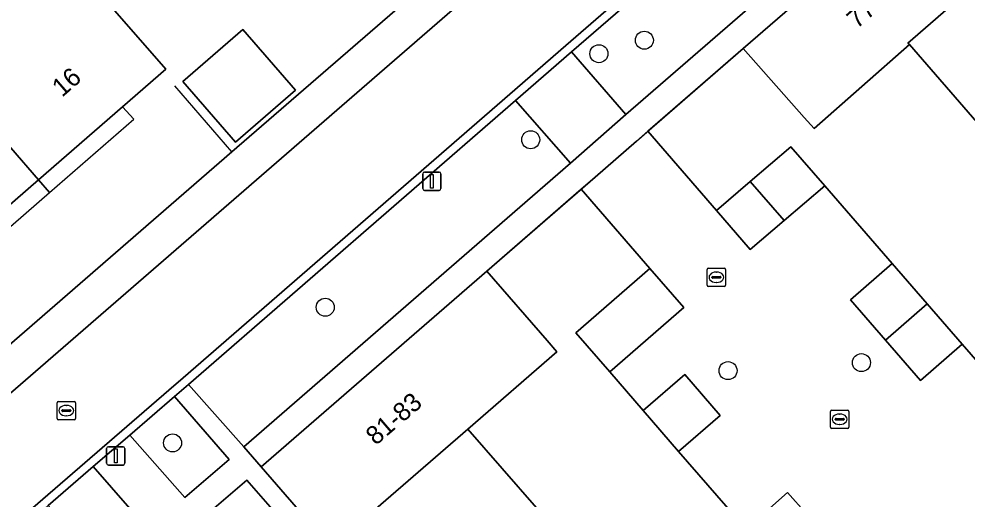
# Model space of a CAD drawing. Extents: x 155887 to 156869, y 383880 to 384678.
# Drawn here: x 156506.1 to 156557.5, y 384385.2 to 384411.3 of the extents above; entities that cross this region are included whole.
import ezdxf

# ---------------------------------------------------------------- set-up
doc = ezdxf.new("R2010")
doc.units = 0
for name, color, linetype in [('IMGEO_Boom', 7, 'Continuous'), ('IMGEO_Erf', 7, 'Continuous'), ('IMGEO_Groenvoorziening', 7, 'Continuous'), ('IMGEO_Kolk', 7, 'Continuous'), ('IMGEO_Lichtmast', 7, 'Continuous'), ('IMGEO_Muur', 7, 'Continuous'), ('IMGEO_Pand', 7, 'Continuous'), ('IMGEO_Pand_nummerreeks', 7, 'Continuous'), ('IMGEO_Pand_overbouw', 7, 'Continuous'), ('IMGEO_Parkeervlak_open', 7, 'Continuous'), ('IMGEO_Rijbaan_lokaal_gesloten', 7, 'Continuous'), ('IMGEO_Rijbaan_lokaal_open', 7, 'Continuous'), ('IMGEO_Rioolput', 7, 'Continuous'), ('IMGEO_Voetpad_open', 7, 'Continuous')]:
    doc.layers.add(name, color=color, linetype=linetype)

msp = doc.modelspace()

# ---------------------------------------------------------------- linework, layer by layer
at = {"layer": 'IMGEO_Boom'}
for centre in [(156540.017, 384410.154), (156537.55, 384409.421), (156533.847, 384404.747), (156522.697, 384395.648), (156551.801, 384392.637), (156544.559, 384392.202), (156514.405, 384388.275)]:
    msp.add_circle(centre, 0.489, dxfattribs=at)
at = {"layer": 'IMGEO_Erf'}
for points in [[(156508.001, 384415.52), (156514.033, 384408.573), (156511.693, 384406.541), (156507.129, 384402.575), (156502.457, 384398.517), (156500.338, 384396.676), (156500, 384396.383), (156498.114, 384394.745), (156493.543, 384390.774), (156488.871, 384386.715), (156486.76, 384384.882), (156484.529, 384382.944), (156479.959, 384378.974), (156475.296, 384374.923), (156473.168, 384373.074), (156470.934, 384371.134), (156466.373, 384367.172), (156461.701, 384363.114), (156459.376, 384361.094), (156463.122, 384356.762), (156517.626, 384404.097), (156533.705, 384418.024)], [(156558.062, 384405.7), (156554.403, 384409.912), (156549.227, 384405.354), (156548.697, 384405.953), (156545.38, 384409.694), (156540.202, 384405.203), (156543.931, 384400.903), (156545.769, 384402.476), (156547.975, 384404.364), (156549.81, 384402.249), (156553.47, 384398.021), (156555.376, 384395.824), (156557.272, 384393.64), (156560.807, 384389.561)], [(156545.535, 384383.596), (156541.87, 384387.81), (156539.944, 384390.039), (156538.137, 384392.139), (156536.294, 384394.26), (156540.322, 384397.759), (156536.591, 384402.061), (156531.464, 384397.614), (156534.74, 384393.837), (156535.275, 384393.218), (156530.441, 384389.027), (156534.159, 384384.749)]]:
    msp.add_lwpolyline(points, dxfattribs=at)
msp.add_lwpolyline([(156518.22, 384410.734), (156521.081, 384407.439), (156517.824, 384404.61), (156514.962, 384407.905)], close=True, dxfattribs=at)
at = {"layer": 'IMGEO_Groenvoorziening'}
for points in [[(156514.508, 384390.797), (156512.085, 384388.704), (156515.069, 384385.306), (156517.473, 384387.38)], [(156510.096, 384386.986), (156507.659, 384384.879), (156510.66, 384381.47), (156513.074, 384383.572)], [(156518.432, 384386.254), (156516.034, 384384.18), (156520.076, 384379.504), (156522.493, 384381.612)]]:
    msp.add_lwpolyline(points, close=True, dxfattribs=at)
at = {"layer": 'IMGEO_Kolk'}
for p, q in [((156543.428, 384396.848), (156543.428, 384397.7)), ((156543.503, 384397.774), (156544.355, 384397.774)), ((156543.916, 384397.554), (156543.941, 384397.554)), ((156544.429, 384397.7), (156544.429, 384396.848)), ((156543.687, 384397.268), (156543.687, 384397.28)), ((156544.125, 384397.231), (156543.727, 384397.231)), ((156543.73, 384397.317), (156544.128, 384397.317)), ((156543.939, 384396.994), (156543.914, 384396.994)), ((156544.171, 384397.28), (156544.171, 384397.268)), ((156544.355, 384396.774), (156543.503, 384396.774)), ((156550.121, 384389.136), (156550.121, 384389.988)), ((156550.196, 384390.062), (156551.048, 384390.062)), ((156550.609, 384389.842), (156550.634, 384389.842)), ((156551.122, 384389.988), (156551.122, 384389.136)), ((156550.38, 384389.556), (156550.38, 384389.568)), ((156550.818, 384389.519), (156550.42, 384389.519)), ((156550.423, 384389.605), (156550.821, 384389.605)), ((156550.632, 384389.282), (156550.607, 384389.282)), ((156550.864, 384389.568), (156550.864, 384389.556)), ((156551.048, 384389.062), (156550.196, 384389.062))]:
    msp.add_line(p, q, dxfattribs=at)
for points in [[(156543.428, 384396.848), (156543.428, 384397.7)], [(156543.503, 384397.774), (156544.355, 384397.774)], [(156544.429, 384397.7), (156544.429, 384396.848)], [(156544.355, 384396.774), (156543.503, 384396.774)], [(156550.121, 384389.136), (156550.121, 384389.988)], [(156550.196, 384390.062), (156551.048, 384390.062)], [(156551.122, 384389.988), (156551.122, 384389.136)], [(156551.048, 384389.062), (156550.196, 384389.062)]]:
    msp.add_lwpolyline(points, dxfattribs=at)
for centre, radius, start, end in [((156543.505, 384397.698), 0.0765, 91.552, 178.448), ((156543.505, 384397.698), 0.0765, 91.552, 178.448), ((156544.353, 384397.698), 0.0765, 1.552, 88.448), ((156544.353, 384397.698), 0.0765, 1.552, 88.448), ((156543.727, 384397.277), 0.0403, 85.8775, 175.7526), ((156543.724, 384397.267), 0.0366, 178.938, 274.7102), ((156544.128, 384397.274), 0.043, 264.8664, 352.4533), ((156544.132, 384397.279), 0.0386, 1.7309, 96.639), ((156543.505, 384396.85), 0.0765, 181.552, 268.448), ((156543.505, 384396.85), 0.0765, 181.552, 268.448), ((156544.353, 384396.85), 0.0765, 271.552, 358.448), ((156544.353, 384396.85), 0.0765, 271.552, 358.448), ((156550.198, 384389.986), 0.0765, 91.552, 178.448), ((156550.198, 384389.986), 0.0765, 91.552, 178.448), ((156551.046, 384389.986), 0.0765, 1.552, 88.448), ((156551.046, 384389.986), 0.0765, 1.552, 88.448), ((156550.42, 384389.565), 0.0403, 85.8775, 175.7526), ((156550.417, 384389.555), 0.0366, 178.938, 274.7102), ((156550.821, 384389.562), 0.043, 264.8664, 352.4533), ((156550.825, 384389.567), 0.0386, 1.7309, 96.639), ((156550.198, 384389.138), 0.0765, 181.552, 268.448), ((156550.198, 384389.138), 0.0765, 181.552, 268.448), ((156551.046, 384389.138), 0.0765, 271.552, 358.448), ((156551.046, 384389.138), 0.0765, 271.552, 358.448)]:
    msp.add_arc(centre, radius, start, end, dxfattribs=at)
for centre, major_axis, ratio, start_param, end_param in [((156543.915, 384397.274), (-0.387, 0.002), 0.722429, 4.712389, 7.853982), ((156543.94, 384397.274), (-0.39, 0.002), 0.717154, 1.570796, 4.712389), ((156550.608, 384389.562), (-0.387, 0.002), 0.722429, 4.712389, 7.853982), ((156550.633, 384389.562), (-0.39, 0.002), 0.717154, 1.570796, 4.712389)]:
    msp.add_ellipse(centre, major_axis=major_axis, ratio=ratio, start_param=start_param, end_param=end_param, dxfattribs=at)
at = {"layer": 'IMGEO_Lichtmast'}
for p, q in [((156527.987, 384402.089), (156527.987, 384402.889)), ((156527.987, 384402.889), (156527.987, 384402.089)), ((156528.087, 384402.989), (156528.877, 384402.989)), ((156528.877, 384402.989), (156528.087, 384402.989)), ((156528.977, 384402.889), (156528.977, 384402.089)), ((156528.977, 384402.089), (156528.977, 384402.889)), ((156528.877, 384401.989), (156528.087, 384401.989)), ((156528.087, 384401.989), (156528.877, 384401.989)), ((156510.827, 384387.171), (156510.827, 384387.971)), ((156510.827, 384387.971), (156510.827, 384387.171)), ((156510.927, 384388.071), (156511.717, 384388.071)), ((156511.717, 384388.071), (156510.927, 384388.071)), ((156511.817, 384387.971), (156511.817, 384387.171)), ((156511.817, 384387.171), (156511.817, 384387.971)), ((156511.717, 384387.071), (156510.927, 384387.071)), ((156510.927, 384387.071), (156511.717, 384387.071))]:
    msp.add_line(p, q, dxfattribs=at)
for points in [[(156528.407, 384402.864), (156528.557, 384402.864), (156528.557, 384402.114), (156528.407, 384402.114), (156528.407, 384402.864)], [(156511.247, 384387.946), (156511.397, 384387.946), (156511.397, 384387.196), (156511.247, 384387.196), (156511.247, 384387.946)]]:
    msp.add_lwpolyline(points, dxfattribs=at)
for centre, start, end in [((156528.087, 384402.889), 90, 180), ((156528.087, 384402.889), 90, 180), ((156528.877, 384402.889), 0, 90), ((156528.877, 384402.889), 360, 90), ((156528.087, 384402.089), 180, 270), ((156528.087, 384402.089), 180, 270), ((156528.877, 384402.089), 270, 0), ((156528.877, 384402.089), 270, 0), ((156510.927, 384387.971), 90, 180), ((156510.927, 384387.971), 90, 180), ((156511.717, 384387.971), 0, 90), ((156511.717, 384387.971), 360, 90), ((156510.927, 384387.171), 180, 270), ((156510.927, 384387.171), 180, 270), ((156511.717, 384387.171), 270, 0), ((156511.717, 384387.171), 270, 0)]:
    msp.add_arc(centre, 0.1, start, end, dxfattribs=at)
at = {"layer": 'IMGEO_Muur'}
for points in [[(156533.705, 384418.024), (156517.626, 384404.097)], [(156539.582, 384404.666), (156545.38, 384409.694)], [(156517.626, 384404.097), (156514.535, 384407.679)], [(156531.464, 384397.614), (156537.347, 384402.716)]]:
    msp.add_lwpolyline(points, dxfattribs=at)
at = {"layer": 'IMGEO_Pand'}
for points in [[(156554.403, 384409.912), (156554.328, 384409.998), (156561.31, 384416.08), (156557.628, 384420.319), (156545.38, 384409.694), (156548.697, 384405.953), (156549.227, 384405.354)], [(156554.403, 384409.912), (156558.062, 384405.7), (156565.053, 384411.771), (156561.31, 384416.08), (156554.328, 384409.998)], [(156501.098, 384409.523), (156507.129, 384402.575), (156511.693, 384406.541), (156514.033, 384408.573), (156508.001, 384415.52), (156505.528, 384413.372)], [(156521.081, 384407.439), (156518.22, 384410.734), (156514.962, 384407.905), (156517.824, 384404.61)], [(156494.307, 384403.625), (156500, 384397.066), (156500.338, 384396.676), (156502.457, 384398.517), (156507.129, 384402.575), (156501.098, 384409.523), (156500, 384408.57), (156496.428, 384405.467)], [(156547.605, 384400.361), (156549.81, 384402.249), (156547.975, 384404.364), (156545.769, 384402.476)], [(156547.605, 384400.361), (156545.769, 384402.476), (156543.931, 384400.903), (156545.769, 384398.79)], [(156555.376, 384395.824), (156553.47, 384398.021), (156551.204, 384396.055), (156553.111, 384393.858)], [(156523.02, 384382.592), (156530.441, 384389.027), (156535.275, 384393.218), (156534.74, 384393.837), (156531.464, 384397.614), (156519.215, 384386.97)], [(156540.322, 384397.759), (156536.294, 384394.26), (156538.137, 384392.139), (156542.157, 384395.631)], [(156555.376, 384395.824), (156553.111, 384393.858), (156555.006, 384391.674), (156557.272, 384393.64)], [(156539.944, 384390.039), (156541.87, 384387.81), (156544.14, 384389.771), (156542.214, 384392)], [(156523.02, 384382.592), (156526.743, 384378.307), (156534.159, 384384.749), (156530.441, 384389.027)], [(156547.578, 384381.288), (156549.843, 384383.256), (156547.781, 384385.585), (156545.535, 384383.596)]]:
    msp.add_lwpolyline(points, close=True, dxfattribs=at)
at = {"layer": 'IMGEO_Pand_overbouw'}
for points in [[(156511.693, 384406.541), (156507.129, 384402.575), (156507.725, 384401.888), (156512.305, 384405.863)], [(156507.129, 384402.575), (156502.457, 384398.517), (156503.052, 384397.832), (156507.725, 384401.888)]]:
    msp.add_lwpolyline(points, close=True, dxfattribs=at)
at = {"layer": 'IMGEO_Parkeervlak_open'}
for points in [[(156536.057, 384409.525), (156539.01, 384406.114), (156556.656, 384421.424), (156553.727, 384424.892), (156541.367, 384414.129)], [(156533.02, 384406.88), (156515.28, 384391.458), (156518.277, 384388.062), (156536.001, 384403.466)]]:
    msp.add_lwpolyline(points, close=True, dxfattribs=at)
at = {"layer": 'IMGEO_Rijbaan_lokaal_gesloten'}
for points in [[(156535.175, 384416.658), (156500, 384386.117), (156464.463, 384355.261)], [(156485.924, 384366.569), (156500, 384378.807), (156506.284, 384384.27), (156507.359, 384385.228), (156514.207, 384391.145), (156514.98, 384391.806), (156532.718, 384407.227), (156535.755, 384409.872), (156541.065, 384414.476)]]:
    msp.add_lwpolyline(points, dxfattribs=at)
at = {"layer": 'IMGEO_Rijbaan_lokaal_open'}
for points in [[(156541.065, 384414.476), (156535.755, 384409.872), (156532.718, 384407.227), (156514.98, 384391.806), (156514.207, 384391.145), (156507.359, 384385.228), (156506.284, 384384.27), (156500, 384378.807)], [(156500, 384378.198), (156506.895, 384384.192), (156507.659, 384384.879), (156510.096, 384386.986), (156512.085, 384388.704), (156514.508, 384390.797), (156515.28, 384391.458), (156533.02, 384406.88), (156536.057, 384409.525), (156541.367, 384414.129)], [(156560.807, 384389.561), (156557.272, 384393.64), (156555.006, 384391.674), (156553.111, 384393.858), (156551.204, 384396.055), (156553.47, 384398.021), (156549.81, 384402.249), (156547.605, 384400.361), (156545.769, 384398.79), (156543.931, 384400.903), (156540.202, 384405.203), (156539.582, 384404.666), (156537.347, 384402.716), (156536.591, 384402.061), (156540.322, 384397.759), (156542.157, 384395.631), (156538.137, 384392.139), (156539.944, 384390.039), (156542.214, 384392), (156544.14, 384389.771), (156541.87, 384387.81), (156545.535, 384383.596), (156547.781, 384385.585), (156549.843, 384383.256)]]:
    msp.add_lwpolyline(points, dxfattribs=at)
msp.add_lwpolyline([(156536.057, 384409.525), (156533.02, 384406.88), (156536.001, 384403.466), (156539.01, 384406.114)], close=True, dxfattribs=at)
at = {"layer": 'IMGEO_Rioolput'}
for p, q in [((156508.137, 384389.606), (156508.137, 384390.458)), ((156508.212, 384390.532), (156509.064, 384390.532)), ((156508.625, 384390.312), (156508.65, 384390.312)), ((156509.138, 384390.458), (156509.138, 384389.606)), ((156508.396, 384390.026), (156508.396, 384390.038)), ((156508.834, 384389.989), (156508.436, 384389.989)), ((156508.439, 384390.075), (156508.837, 384390.075)), ((156508.648, 384389.752), (156508.623, 384389.752)), ((156508.88, 384390.038), (156508.88, 384390.026)), ((156509.064, 384389.532), (156508.212, 384389.532))]:
    msp.add_line(p, q, dxfattribs=at)
for points in [[(156508.137, 384389.606), (156508.137, 384390.458)], [(156508.212, 384390.532), (156509.064, 384390.532)], [(156509.138, 384390.458), (156509.138, 384389.606)], [(156509.064, 384389.532), (156508.212, 384389.532)]]:
    msp.add_lwpolyline(points, dxfattribs=at)
for centre, radius, start, end in [((156508.214, 384390.456), 0.0765, 91.552, 178.448), ((156508.214, 384390.456), 0.0765, 91.552, 178.448), ((156509.062, 384390.456), 0.0765, 1.552, 88.448), ((156509.062, 384390.456), 0.0765, 1.552, 88.448), ((156508.436, 384390.035), 0.0403, 85.8775, 175.7526), ((156508.433, 384390.025), 0.0366, 178.938, 274.7102), ((156508.837, 384390.032), 0.043, 264.8664, 352.4533), ((156508.841, 384390.037), 0.0386, 1.7309, 96.639), ((156508.214, 384389.608), 0.0765, 181.552, 268.448), ((156508.214, 384389.608), 0.0765, 181.552, 268.448), ((156509.062, 384389.608), 0.0765, 271.552, 358.448), ((156509.062, 384389.608), 0.0765, 271.552, 358.448)]:
    msp.add_arc(centre, radius, start, end, dxfattribs=at)
for centre, major_axis, ratio, start_param, end_param in [((156508.624, 384390.032), (-0.387, 0.002), 0.722429, 4.712389, 7.853982), ((156508.649, 384390.032), (-0.39, 0.002), 0.717154, 1.570796, 4.712389)]:
    msp.add_ellipse(centre, major_axis=major_axis, ratio=ratio, start_param=start_param, end_param=end_param, dxfattribs=at)
at = {"layer": 'IMGEO_Voetpad_open'}
for points in [[(156539.582, 384404.666), (156540.202, 384405.203), (156545.38, 384409.694), (156557.628, 384420.319), (156556.656, 384421.424), (156539.01, 384406.114), (156536.001, 384403.466), (156518.277, 384388.062), (156519.215, 384386.97), (156531.464, 384397.614), (156536.591, 384402.061), (156537.347, 384402.716)], [(156520.076, 384379.504), (156516.034, 384384.18), (156518.432, 384386.254), (156522.493, 384381.612)]]:
    msp.add_lwpolyline(points, close=True, dxfattribs=at)
for points in [[(156535.23, 384419.334), (156534.81, 384418.964), (156533.705, 384418.024), (156517.626, 384404.097), (156463.122, 384356.762), (156461.655, 384355.519), (156462.861, 384354.13)], [(156500, 384386.117), (156535.175, 384416.658)], [(156523.02, 384382.592), (156519.215, 384386.97), (156518.277, 384388.062), (156515.28, 384391.458), (156514.508, 384390.797), (156517.473, 384387.38), (156515.069, 384385.306), (156512.085, 384388.704), (156510.096, 384386.986), (156513.074, 384383.572)]]:
    msp.add_lwpolyline(points, dxfattribs=at)

# ---------------------------------------------------------------- texts
at = {"layer": 'IMGEO_Pand_nummerreeks'}
for s, rotation, p in [('77-79', 41.4626, (156551.559, 384410.74)), ('16', 40.9799, (156508.409, 384407.026)), ('81-83', 40.6489, (156525.437, 384388.107))]:
    msp.add_text(s, height=1, rotation=rotation, dxfattribs=at).set_placement(p)

doc.saveas('drawing.dxf')
